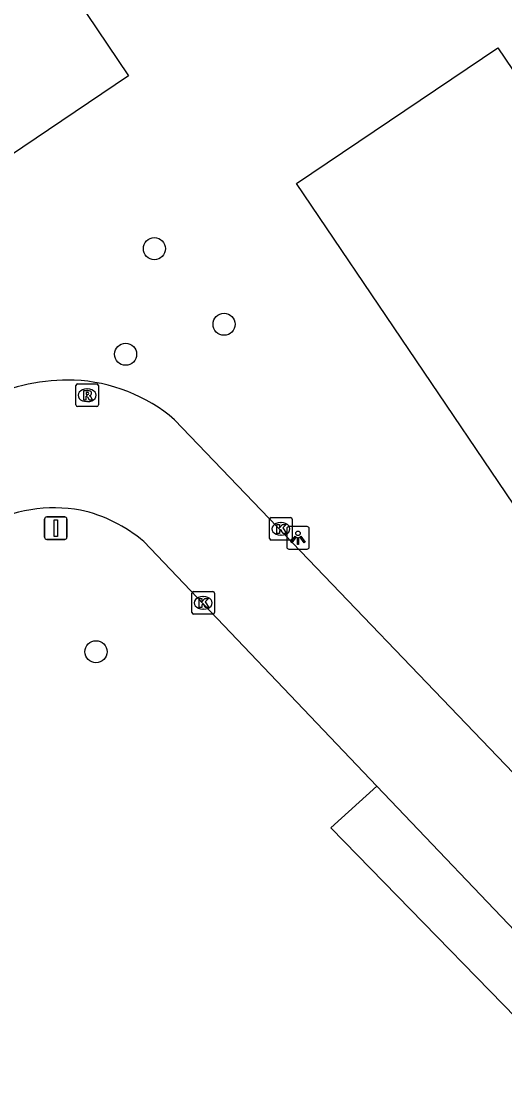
# Model space of a CAD drawing. Extents: x 157466 to 158888, y 383063 to 384677.
# Drawn here: x 157905.95 to 157927.36, y 383617.78 to 383664.97 of the extents above; entities that cross this region are included whole.
import ezdxf

# ---------------------------------------------------------------- set-up
doc = ezdxf.new("R2010")
doc.units = 0
for name, color, linetype in [('IMGEO_Afsluitpaal', 7, 'Continuous'), ('IMGEO_Boom', 7, 'Continuous'), ('IMGEO_Groenvoorziening', 7, 'Continuous'), ('IMGEO_Kolk', 7, 'Continuous'), ('IMGEO_Lichtpunt', 7, 'Continuous'), ('IMGEO_Pand', 7, 'Continuous'), ('IMGEO_Rijbaan_lokaal_open', 7, 'Continuous'), ('IMGEO_Rioolput', 7, 'Continuous')]:
    doc.layers.add(name, color=color, linetype=linetype)

msp = doc.modelspace()

# ---------------------------------------------------------------- linework, layer by layer
at = {"layer": 'IMGEO_Afsluitpaal'}
for p, q in [((157907.086, 383643.001), (157907.876, 383643.001)), ((157907.876, 383643.001), (157907.086, 383643.001)), ((157906.986, 383642.101), (157906.986, 383642.901)), ((157906.986, 383642.901), (157906.986, 383642.101)), ((157907.976, 383642.901), (157907.976, 383642.101)), ((157907.976, 383642.101), (157907.976, 383642.901)), ((157907.876, 383642.001), (157907.086, 383642.001)), ((157907.086, 383642.001), (157907.876, 383642.001))]:
    msp.add_line(p, q, dxfattribs=at)
msp.add_lwpolyline([(157907.406, 383642.876), (157907.556, 383642.876), (157907.556, 383642.126), (157907.406, 383642.126), (157907.406, 383642.876)], dxfattribs=at)
for centre, start, end in [((157907.086, 383642.901), 90, 180), ((157907.086, 383642.901), 90, 180), ((157907.876, 383642.901), 0, 90), ((157907.876, 383642.901), 360, 90), ((157907.086, 383642.101), 180, 270), ((157907.086, 383642.101), 180, 270), ((157907.876, 383642.101), 270, 0), ((157907.876, 383642.101), 270, 0)]:
    msp.add_arc(centre, 0.1, start, end, dxfattribs=at)
at = {"layer": 'IMGEO_Boom'}
for centre in [(157911.85, 383654.891), (157914.933, 383651.54), (157910.574, 383650.211), (157909.261, 383637.023)]:
    msp.add_circle(centre, 0.489, dxfattribs=at)
at = {"layer": 'IMGEO_Groenvoorziening'}
msp.add_lwpolyline([(157931.466, 383618.42), (157930.811, 383617.784), (157919.659, 383629.217), (157921.703, 383631.069)], dxfattribs=at)
at = {"layer": 'IMGEO_Kolk'}
for p, q in [((157917.024, 383642.969), (157917.876, 383642.969)), ((157916.949, 383642.043), (157916.949, 383642.895)), ((157917.437, 383642.749), (157917.462, 383642.749)), ((157917.95, 383642.895), (157917.95, 383642.043)), ((157917.46, 383642.189), (157917.435, 383642.189)), ((157917.876, 383641.969), (157917.024, 383641.969)), ((157913.584, 383639.689), (157914.436, 383639.689)), ((157913.509, 383638.763), (157913.509, 383639.615)), ((157913.997, 383639.469), (157914.022, 383639.469)), ((157914.51, 383639.615), (157914.51, 383638.763)), ((157914.02, 383638.909), (157913.995, 383638.909)), ((157914.436, 383638.689), (157913.584, 383638.689))]:
    msp.add_line(p, q, dxfattribs=at)
for points in [[(157917.024, 383642.969), (157917.876, 383642.969)], [(157916.949, 383642.043), (157916.949, 383642.895)], [(157917.27, 383642.669), (157917.393, 383642.669), (157917.393, 383642.518), (157917.523, 383642.669), (157917.687, 383642.669), (157917.541, 383642.518), (157917.694, 383642.269), (157917.542, 383642.269), (157917.457, 383642.433), (157917.393, 383642.366), (157917.393, 383642.269), (157917.27, 383642.269), (157917.27, 383642.669)], [(157917.95, 383642.895), (157917.95, 383642.043)], [(157917.876, 383641.969), (157917.024, 383641.969)], [(157913.584, 383639.689), (157914.436, 383639.689)], [(157913.509, 383638.763), (157913.509, 383639.615)], [(157913.83, 383639.389), (157913.953, 383639.389), (157913.953, 383639.238), (157914.083, 383639.389), (157914.247, 383639.389), (157914.101, 383639.238), (157914.254, 383638.989), (157914.102, 383638.989), (157914.017, 383639.153), (157913.953, 383639.086), (157913.953, 383638.989), (157913.83, 383638.989), (157913.83, 383639.389)], [(157914.51, 383639.615), (157914.51, 383638.763)], [(157914.436, 383638.689), (157913.584, 383638.689)]]:
    msp.add_lwpolyline(points, dxfattribs=at)
for centre, start, end in [((157917.026, 383642.893), 91.552, 178.448), ((157917.026, 383642.893), 91.552, 178.448), ((157917.874, 383642.893), 1.552, 88.448), ((157917.874, 383642.893), 1.552, 88.448), ((157917.026, 383642.045), 181.552, 268.448), ((157917.026, 383642.045), 181.552, 268.448), ((157917.874, 383642.045), 271.552, 358.448), ((157917.874, 383642.045), 271.552, 358.448), ((157913.586, 383639.613), 91.552, 178.448), ((157913.586, 383639.613), 91.552, 178.448), ((157914.434, 383639.613), 1.552, 88.448), ((157914.434, 383639.613), 1.552, 88.448), ((157913.586, 383638.765), 181.552, 268.448), ((157913.586, 383638.765), 181.552, 268.448), ((157914.434, 383638.765), 271.552, 358.448), ((157914.434, 383638.765), 271.552, 358.448)]:
    msp.add_arc(centre, 0.0765, start, end, dxfattribs=at)
for centre, major_axis, ratio, start_param, end_param in [((157917.436, 383642.469), (-0.387, 0.002), 0.722429, 4.712389, 7.853982), ((157917.461, 383642.469), (-0.39, 0.002), 0.717154, 1.570796, 4.712389), ((157913.996, 383639.189), (-0.387, 0.002), 0.722429, 4.712389, 7.853982), ((157914.021, 383639.189), (-0.39, 0.002), 0.717154, 1.570796, 4.712389)]:
    msp.add_ellipse(centre, major_axis=major_axis, ratio=ratio, start_param=start_param, end_param=end_param, dxfattribs=at)
at = {"layer": 'IMGEO_Lichtpunt'}
for p, q in [((157918.611, 383642.57), (157917.803, 383642.57)), ((157918.611, 383642.57), (157917.803, 383642.57)), ((157917.709, 383642.475), (157917.709, 383641.668)), ((157917.709, 383642.475), (157917.709, 383641.668)), ((157918.705, 383641.668), (157918.705, 383642.475)), ((157918.705, 383641.668), (157918.705, 383642.475)), ((157917.803, 383641.574), (157918.611, 383641.574)), ((157917.803, 383641.574), (157918.611, 383641.574))]:
    msp.add_line(p, q, dxfattribs=at)
for points in [[(157918.083, 383642.139), (157918.122, 383642.111), (157917.934, 383641.849), (157917.896, 383641.876), (157918.083, 383642.139)], [(157918.185, 383642.091), (157918.232, 383642.091), (157918.232, 383641.769), (157918.185, 383641.769), (157918.185, 383642.091)], [(157918.295, 383642.111), (157918.333, 383642.138), (157918.52, 383641.876), (157918.481, 383641.848), (157918.295, 383642.111)]]:
    msp.add_lwpolyline(points, dxfattribs=at)
msp.add_circle((157918.208, 383642.273), 0.0994, dxfattribs=at)
for centre, start, end in [((157917.803, 383642.475), 90, 180), ((157917.803, 383642.475), 90, 180), ((157918.611, 383642.475), 0, 90), ((157918.611, 383642.475), 0, 90), ((157917.803, 383641.668), 180, 270), ((157917.803, 383641.668), 180, 270), ((157918.611, 383641.668), 270, 0), ((157918.611, 383641.668), 270, 360)]:
    msp.add_arc(centre, 0.0946, start, end, dxfattribs=at)
at = {"layer": 'IMGEO_Pand'}
for points in [[(157890.019, 383661.524), (157904.709, 383671.442), (157910.708, 383662.557), (157896.018, 383652.639)], [(157928.095, 383643.059), (157918.147, 383657.78), (157927.053, 383663.799), (157937.002, 383649.077)]]:
    msp.add_lwpolyline(points, dxfattribs=at)
at = {"layer": 'IMGEO_Rijbaan_lokaal_open'}
for points in [[(157912.74, 383647.308), (157931.241, 383628.001), (157933.454, 383625.717), (157933.725, 383625.488), (157936.515, 383622.656)], [(157921.703, 383631.069), (157911.384, 383641.907)], [(157933.142, 383619.262), (157930.107, 383622.403), (157928.746, 383623.671), (157921.703, 383631.069)]]:
    msp.add_lwpolyline(points, dxfattribs=at)
for centre, radius, start, end in [((157908.033, 383640.438), 8.627, 88.2447, 115.4015), ((157907.971, 383641.728), 7.341, 49.4821, 87.4542), ((157907.423, 383636.771), 6.631, 79.9618, 118.2437), ((157907.114, 383636.834), 6.631, 49.9123, 77.2357)]:
    msp.add_arc(centre, radius, start, end, dxfattribs=at)
at = {"layer": 'IMGEO_Rioolput'}
for p, q in [((157908.37, 383647.967), (157908.37, 383648.819)), ((157908.445, 383648.893), (157909.297, 383648.893)), ((157908.858, 383648.673), (157908.883, 383648.673)), ((157909.371, 383648.819), (157909.371, 383647.967)), ((157909.297, 383647.893), (157908.445, 383647.893)), ((157908.881, 383648.113), (157908.856, 383648.113))]:
    msp.add_line(p, q, dxfattribs=at)
for points in [[(157908.37, 383647.967), (157908.37, 383648.819)], [(157908.445, 383648.893), (157909.297, 383648.893)], [(157909.371, 383648.819), (157909.371, 383647.967)], [(157908.959, 383648.591), (157908.707, 383648.593), (157908.707, 383648.193)], [(157908.707, 383648.193), (157908.831, 383648.193), (157908.831, 383648.355), (157908.842, 383648.355)], [(157908.885, 383648.512), (157908.831, 383648.512), (157908.831, 383648.431)], [(157908.831, 383648.431), (157908.883, 383648.431)], [(157908.889, 383648.326), (157908.96, 383648.193), (157909.1, 383648.193), (157909.035, 383648.319)], [(157909.297, 383647.893), (157908.445, 383647.893)]]:
    msp.add_lwpolyline(points, dxfattribs=at)
for centre, radius, start, end in [((157908.447, 383648.817), 0.0765, 91.552, 178.448), ((157908.447, 383648.817), 0.0765, 91.552, 178.448), ((157909.295, 383648.817), 0.0765, 1.552, 88.448), ((157909.295, 383648.817), 0.0765, 1.552, 88.448), ((157908.841, 383648.302), 0.0533, 26.0293, 88.6989), ((157908.867, 383648.62), 0.19, 274.7715, 282.9687), ((157908.891, 383648.416), 0.0964, 77.0061, 93.1865), ((157908.905, 383648.473), 0.0378, 276.6634, 79.6772), ((157908.958, 383648.481), 0.109, 350.3612, 89.416), ((157908.956, 383648.481), 0.112, 277.5842, 350.9817), ((157908.94, 383648.266), 0.108, 29.5134, 73.7905), ((157908.447, 383647.969), 0.0765, 181.552, 268.448), ((157908.447, 383647.969), 0.0765, 181.552, 268.448), ((157909.295, 383647.969), 0.0765, 271.552, 358.448), ((157909.295, 383647.969), 0.0765, 271.552, 358.448)]:
    msp.add_arc(centre, radius, start, end, dxfattribs=at)
for centre, major_axis, ratio, start_param, end_param in [((157908.857, 383648.393), (-0.387, 0.002), 0.722429, 4.712389, 7.853982), ((157908.882, 383648.393), (-0.39, 0.002), 0.717154, 1.570796, 4.712389)]:
    msp.add_ellipse(centre, major_axis=major_axis, ratio=ratio, start_param=start_param, end_param=end_param, dxfattribs=at)

doc.saveas('drawing.dxf')
